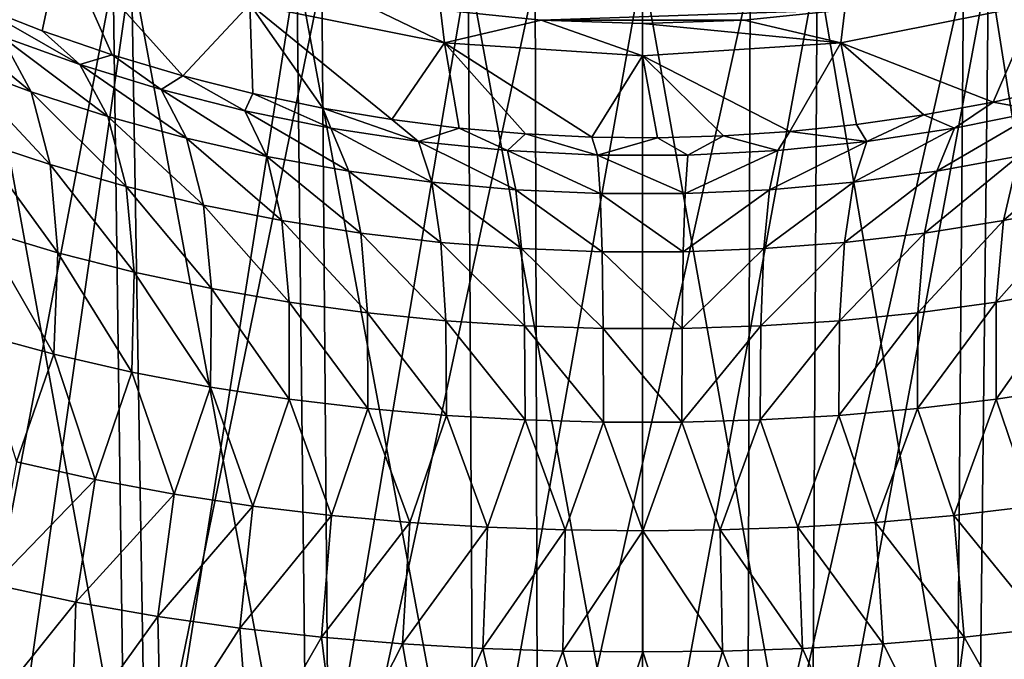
# Model space of a CAD drawing. Header units: metres. Extents: x 26 to 263, y -109 to 109.
# Tile 340 of 656: x 82.55 to 91.16, y -18.57 to -12.97. Entities that reach past the tile are written whole.
import ezdxf

# ---------------------------------------------------------------- set-up
doc = ezdxf.new("R2010")
doc.units = ezdxf.units.M
doc.layers.add('solid_500750', color=7, linetype='CONTINUOUS')

msp = doc.modelspace()

# ---------------------------------------------------------------- linework, layer by layer
at = {"layer": 'solid_500750'}
for points in [[(82.152359, -12.829875, 20.817604), (82.745239, -13.062869, 21.189754), (82.916656, -12.272273, 36.392689)], [(82.745239, -13.062869, 21.189754), (83.357666, -13.274066, 21.528053), (82.916656, -12.272273, 36.392689)], [(83.976578, -13.45828, 21.825958), (84.561996, -12.830791, 36.392689), (82.916656, -12.272273, 36.392689)], [(83.357666, -13.274066, 21.528053), (83.976578, -13.45828, 21.825958), (82.916656, -12.272273, 36.392689)], [(82.334297, -20.799227, 9.813283), (82.155273, -12.495015, 10.123365), (83.526642, -12.495015, 10.799648)], [(82.155273, -12.495015, -10.123365), (82.334297, -20.799227, -9.813283), (83.663658, -20.799227, -10.468851)], [(83.526642, -12.495015, -10.799648), (82.155273, -12.495015, -10.123365), (83.663658, -20.799227, -10.468851)], [(83.663658, -20.799227, 10.468851), (82.334297, -20.799227, 9.813283), (83.526642, -12.495015, 10.799648)], [(83.663658, -20.799227, 10.468851), (83.526642, -12.495015, 10.799648), (84.974548, -12.495015, 11.291147)], [(83.526642, -12.495015, -10.799648), (83.663658, -20.799227, -10.468851), (85.067215, -20.799227, -10.945294)], [(84.974548, -12.495015, -11.291147), (83.526642, -12.495015, -10.799648), (85.067215, -20.799227, -10.945294)], [(85.067215, -20.799227, 10.945294), (83.663658, -20.799227, 10.468851), (84.974548, -12.495015, 11.291147)], [(85.067215, -20.799227, 10.945294), (84.974548, -12.495015, 11.291147), (86.47422, -12.495015, 11.589451)], [(84.974548, -12.495015, -11.291147), (85.067215, -20.799227, -10.945294), (86.520958, -20.799227, -11.234461)], [(86.47422, -12.495015, -11.589451), (84.974548, -12.495015, -11.291147), (86.520958, -20.799227, -11.234461)], [(86.520958, -20.799227, 11.234461), (85.067215, -20.799227, 10.945294), (86.47422, -12.495015, 11.589451)], [(86.520958, -20.799227, 11.234461), (86.47422, -12.495015, 11.589451), (88, -12.495015, 11.689455)], [(86.47422, -12.495015, -11.589451), (86.520958, -20.799227, -11.234461), (88, -20.799227, -11.331403)], [(88, -12.495015, -11.689455), (86.47422, -12.495015, -11.589451), (88, -20.799227, -11.331403)], [(88, -20.799227, 11.331403), (86.520958, -20.799227, 11.234461), (88, -12.495015, 11.689455)], [(88, -20.799227, 11.331403), (88, -12.495015, 11.689455), (89.52578, -12.495015, 11.589451)], [(89.479042, -20.799227, 11.234461), (88, -20.799227, 11.331403), (89.52578, -12.495015, 11.589451)], [(88, -12.495015, -11.689455), (88, -20.799227, -11.331403), (89.479042, -20.799227, -11.234461)], [(89.52578, -12.495015, -11.589451), (88, -12.495015, -11.689455), (89.479042, -20.799227, -11.234461)], [(89.479042, -20.799227, 11.234461), (89.52578, -12.495015, 11.589451), (91.025452, -12.495015, 11.291147)], [(90.932785, -20.799227, 10.945294), (89.479042, -20.799227, 11.234461), (91.025452, -12.495015, 11.291147)], [(89.52578, -12.495015, -11.589451), (89.479042, -20.799227, -11.234461), (90.932785, -20.799227, -10.945294)], [(91.025452, -12.495015, -11.291147), (89.52578, -12.495015, -11.589451), (90.932785, -20.799227, -10.945294)], [(90.932785, -20.799227, 10.945294), (91.025452, -12.495015, 11.291147), (92.473358, -12.495015, 10.799648)], [(92.336342, -20.799227, 10.468851), (90.932785, -20.799227, 10.945294), (92.473358, -12.495015, 10.799648)], [(91.025452, -12.495015, -11.291147), (90.932785, -20.799227, -10.945294), (92.336342, -20.799227, -10.468851)], [(92.473358, -12.495015, -10.799648), (91.025452, -12.495015, -11.291147), (92.336342, -20.799227, -10.468851)], [(81.772285, -20.976826, -13.234562), (81.618538, -12.601707, -13.561304), (83.368538, -12.601707, -14.254178)], [(83.480125, -20.976826, -13.910743), (81.772285, -20.976826, -13.234562), (83.368538, -12.601707, -14.254178)], [(83.480125, -20.976826, -13.910743), (83.368538, -12.601707, -14.254178), (85.191582, -12.601707, -14.722257)], [(85.259247, -20.976826, -14.367542), (83.480125, -20.976826, -13.910743), (85.191582, -12.601707, -14.722257)], [(85.259247, -20.976826, -14.367542), (85.191582, -12.601707, -14.722257), (87.058914, -12.601707, -14.958156)], [(87.081589, -20.976826, -14.597758), (85.259247, -20.976826, -14.367542), (87.058914, -12.601707, -14.958156)], [(87.081589, -20.976826, -14.597758), (87.058914, -12.601707, -14.958156), (88.941086, -12.601707, -14.958156)], [(88.918411, -20.976826, -14.597758), (87.081589, -20.976826, -14.597758), (88.941086, -12.601707, -14.958156)], [(88.918411, -20.976826, -14.597758), (88.941086, -12.601707, -14.958156), (90.808418, -12.601707, -14.722257)], [(90.740753, -20.976826, -14.367542), (88.918411, -20.976826, -14.597758), (90.808418, -12.601707, -14.722257)], [(90.740753, -20.976826, -14.367542), (90.808418, -12.601707, -14.722257), (92.631462, -12.601707, -14.254178)], [(92.519875, -20.976826, -13.910743), (90.740753, -20.976826, -14.367542), (92.631462, -12.601707, -14.254178)], [(86.266167, -13.16977, 36.392689), (85.3554, -12.727568, 38), (84.561996, -12.830791, 36.392689)], [(86.266167, -13.16977, 36.392689), (86.231628, -12.879007, 38), (85.3554, -12.727568, 38)], [(82.649292, -13.599149, 18.461264), (82.386063, -13.1102, 19.590076), (81.722115, -12.835313, 19.107536)], [(81.997223, -13.357016, 17.996199), (82.649292, -13.599149, 18.461264), (81.722115, -12.835313, 19.107536)], [(83.074684, -13.35805, 20.028419), (82.745239, -13.062869, 21.189754), (82.152359, -12.829875, 20.817604)], [(82.386063, -13.1102, 19.590076), (83.074684, -13.35805, 20.028419), (82.152359, -12.829875, 20.817604)], [(83.976578, -13.45828, 21.825958), (84.590027, -13.613151, 22.07563), (84.561996, -12.830791, 36.392689)], [(85.805901, -13.84164, 22.44348), (86.266167, -13.16977, 36.392689), (84.561996, -12.830791, 36.392689)], [(85.201843, -13.741, 22.280357), (85.805901, -13.84164, 22.44348), (84.561996, -12.830791, 36.392689)], [(84.590027, -13.613151, 22.07563), (85.201843, -13.741, 22.280357), (84.561996, -12.830791, 36.392689)], [(91.438004, -12.830791, 36.392689), (89.768372, -12.879007, 38), (89.733833, -13.16977, 36.392689)], [(91.067101, -13.68808, 22.194721), (91.438004, -12.830791, 36.392689), (89.733833, -13.16977, 36.392689)], [(91.067101, -13.68808, 22.194721), (91.684196, -13.54733, 21.968466), (91.438004, -12.830791, 36.392689)], [(86.231628, -12.879007, 38), (87.111, -12.969375, 38), (89.768372, -12.879007, 38)], [(86.266167, -13.16977, 36.392689), (87.111, -12.969375, 38), (86.231628, -12.879007, 38)], [(87.111, -12.969375, 38), (88.889, -12.969375, 38), (89.768372, -12.879007, 38)], [(89.733833, -13.16977, 36.392689), (89.768372, -12.879007, 38), (88.889, -12.969375, 38)], [(88, -13.283412, 36.392689), (87.111, -12.969375, 38), (86.266167, -13.16977, 36.392689)], [(87.111, -12.969375, 38), (88, -12.999416, 38), (88.889, -12.969375, 38)], [(88, -13.283412, 36.392689), (88, -12.999416, 38), (87.111, -12.969375, 38)], [(89.733833, -13.16977, 36.392689), (88.889, -12.969375, 38), (88, -12.999416, 38)], [(89.733833, -13.16977, 36.392689), (88, -12.999416, 38), (88, -13.283412, 36.392689)], [(83.074684, -13.35805, 20.028419), (83.357666, -13.274066, 21.528053), (82.745239, -13.062869, 21.189754)], [(83.320129, -13.815104, 18.882526), (83.074684, -13.35805, 20.028419), (82.386063, -13.1102, 19.590076)], [(82.649292, -13.599149, 18.461264), (83.320129, -13.815104, 18.882526), (82.386063, -13.1102, 19.590076)], [(85.805901, -13.84164, 22.44348), (86.395546, -13.915916, 22.56473), (86.266167, -13.16977, 36.392689)], [(87.554131, -13.994444, 22.689909), (88, -13.283412, 36.392689), (86.266167, -13.16977, 36.392689)], [(86.975067, -13.96634, 22.645004), (87.554131, -13.994444, 22.689909), (86.266167, -13.16977, 36.392689)], [(86.395546, -13.915916, 22.56473), (86.975067, -13.96634, 22.645004), (86.266167, -13.16977, 36.392689)], [(89.287445, -13.946321, 22.61215), (89.733833, -13.16977, 36.392689), (88, -13.283412, 36.392689)], [(89.287445, -13.946321, 22.61215), (89.87059, -13.885274, 22.515055), (89.733833, -13.16977, 36.392689)], [(90.461288, -13.800142, 22.377588), (91.067101, -13.68808, 22.194721), (89.733833, -13.16977, 36.392689)], [(89.87059, -13.885274, 22.515055), (90.461288, -13.800142, 22.377588), (89.733833, -13.16977, 36.392689)], [(83.074684, -13.35805, 20.028419), (83.786552, -13.576571, 20.41761), (83.357666, -13.274066, 21.528053)], [(83.786552, -13.576571, 20.41761), (83.976578, -13.45828, 21.825958), (83.357666, -13.274066, 21.528053)], [(87.554131, -13.994444, 22.689909), (88.130264, -14.000394, 22.700296), (88, -13.283412, 36.392689)], [(88.705933, -13.984549, 22.674454), (89.287445, -13.946321, 22.61215), (88, -13.283412, 36.392689)], [(88.130264, -14.000394, 22.700296), (88.705933, -13.984549, 22.674454), (88, -13.283412, 36.392689)], [(82.816895, -14.235656, 17.387655), (82.649292, -13.599149, 18.461264), (81.997223, -13.357016, 17.996199)], [(82.166664, -14.019998, 16.938524), (82.816895, -14.235656, 17.387655), (81.997223, -13.357016, 17.996199)], [(84.008141, -14.003476, 19.255466), (83.786552, -13.576571, 20.41761), (83.074684, -13.35805, 20.028419)], [(83.320129, -13.815104, 18.882526), (84.008141, -14.003476, 19.255466), (83.074684, -13.35805, 20.028419)], [(83.786552, -13.576571, 20.41761), (84.519615, -13.763332, 20.752434), (83.976578, -13.45828, 21.825958)], [(84.519615, -13.763332, 20.752434), (84.590027, -13.613151, 22.07563), (83.976578, -13.45828, 21.825958)], [(83.480728, -14.425519, 17.793299), (83.320129, -13.815104, 18.882526), (82.649292, -13.599149, 18.461264)], [(82.816895, -14.235656, 17.387655), (83.480728, -14.425519, 17.793299), (82.649292, -13.599149, 18.461264)], [(84.711342, -14.162814, 19.575438), (84.519615, -13.763332, 20.752434), (83.786552, -13.576571, 20.41761)], [(84.008141, -14.003476, 19.255466), (84.711342, -14.162814, 19.575438), (83.786552, -13.576571, 20.41761)], [(91.480682, -13.763202, 20.752243), (91.684196, -13.54733, 21.968466), (91.067101, -13.68808, 22.194721)], [(84.519615, -13.763332, 20.752434), (85.271698, -13.915987, 21.027807), (84.590027, -13.613151, 22.07563)], [(85.271698, -13.915987, 21.027807), (85.201843, -13.741, 22.280357), (84.590027, -13.613151, 22.07563)], [(90.728653, -13.91595, 21.027719), (91.067101, -13.68808, 22.194721), (90.461288, -13.800142, 22.377588)], [(90.728653, -13.91595, 21.027719), (91.480682, -13.763202, 20.752243), (91.067101, -13.68808, 22.194721)], [(85.427818, -14.291772, 19.837955), (85.271698, -13.915987, 21.027807), (84.519615, -13.763332, 20.752434)], [(84.711342, -14.162814, 19.575438), (85.427818, -14.291772, 19.837955), (84.519615, -13.763332, 20.752434)], [(86.03936, -14.032645, 21.239223), (85.805901, -13.84164, 22.44348), (85.201843, -13.741, 22.280357)], [(85.271698, -13.915987, 21.027807), (86.03936, -14.032645, 21.239223), (85.201843, -13.741, 22.280357)], [(90.572487, -14.291749, 19.837866), (91.480682, -13.763202, 20.752243), (90.728653, -13.91595, 21.027719)], [(90.572487, -14.291749, 19.837866), (91.288925, -14.162693, 19.575289), (91.480682, -13.763202, 20.752243)], [(84.15641, -14.588975, 18.151339), (84.008141, -14.003476, 19.255466), (83.320129, -13.815104, 18.882526)], [(83.480728, -14.425519, 17.793299), (84.15641, -14.588975, 18.151339), (83.320129, -13.815104, 18.882526)], [(86.03936, -14.032645, 21.239223), (86.395546, -13.915916, 22.56473), (85.805901, -13.84164, 22.44348)], [(89.961075, -14.032614, 21.239151), (90.461288, -13.800142, 22.377588), (89.87059, -13.885274, 22.515055)], [(89.961075, -14.032614, 21.239151), (90.728653, -13.91595, 21.027719), (90.461288, -13.800142, 22.377588)], [(86.154892, -14.389527, 20.039022), (86.03936, -14.032645, 21.239223), (85.271698, -13.915987, 21.027807)], [(85.427818, -14.291772, 19.837955), (86.154892, -14.389527, 20.039022), (85.271698, -13.915987, 21.027807)], [(86.03936, -14.032645, 21.239223), (86.818756, -14.111434, 21.38257), (86.395546, -13.915916, 22.56473)], [(86.818756, -14.111434, 21.38257), (86.975067, -13.96634, 22.645004), (86.395546, -13.915916, 22.56473)], [(89.181572, -14.111358, 21.382467), (89.287445, -13.946321, 22.61215), (88.705933, -13.984549, 22.674454)], [(89.181572, -14.111358, 21.382467), (89.961075, -14.032614, 21.239151), (89.287445, -13.946321, 22.61215)], [(89.961075, -14.032614, 21.239151), (89.87059, -13.885274, 22.515055), (89.287445, -13.946321, 22.61215)], [(89.845482, -14.389511, 20.038958), (90.728653, -13.91595, 21.027719), (89.961075, -14.032614, 21.239151)], [(89.845482, -14.389511, 20.038958), (90.572487, -14.291749, 19.837866), (90.728653, -13.91595, 21.027719)], [(82.884048, -15.006226, 16.391893), (82.816895, -14.235656, 17.387655), (82.166664, -14.019998, 16.938524)], [(82.225319, -14.810155, 15.956713), (82.884048, -15.006226, 16.391893), (82.166664, -14.019998, 16.938524)], [(84.841965, -14.725456, 18.457666), (84.711342, -14.162814, 19.575438), (84.008141, -14.003476, 19.255466)], [(84.15641, -14.588975, 18.151339), (84.841965, -14.725456, 18.457666), (84.008141, -14.003476, 19.255466)], [(86.889763, -14.455118, 20.175142), (86.818756, -14.111434, 21.38257), (86.03936, -14.032645, 21.239223)], [(86.154892, -14.389527, 20.039022), (86.889763, -14.455118, 20.175142), (86.03936, -14.032645, 21.239223)], [(86.818756, -14.111434, 21.38257), (87.605568, -14.151119, 21.454969), (86.975067, -13.96634, 22.645004)], [(87.605568, -14.151119, 21.454969), (87.554131, -13.994444, 22.689909), (86.975067, -13.96634, 22.645004)], [(87.605568, -14.151119, 21.454969), (88.130264, -14.000394, 22.700296), (87.554131, -13.994444, 22.689909)], [(87.605568, -14.151119, 21.454969), (88.394814, -14.15118, 21.45503), (88.130264, -14.000394, 22.700296)], [(88.394814, -14.15118, 21.45503), (88.705933, -13.984549, 22.674454), (88.130264, -14.000394, 22.700296)], [(88.394814, -14.15118, 21.45503), (89.181572, -14.111358, 21.382467), (88.705933, -13.984549, 22.674454)], [(89.110527, -14.455045, 20.175066), (89.961075, -14.032614, 21.239151), (89.181572, -14.111358, 21.382467)], [(89.110527, -14.455045, 20.175066), (89.845482, -14.389511, 20.038958), (89.961075, -14.032614, 21.239151)], [(91.158302, -14.725339, 18.457552), (91.992226, -14.003435, 19.255327), (91.288925, -14.162693, 19.575289)], [(91.158302, -14.725339, 18.457552), (91.843918, -14.58896, 18.151209), (91.992226, -14.003435, 19.255327)], [(87.629501, -14.488011, 20.24383), (87.605568, -14.151119, 21.454969), (86.818756, -14.111434, 21.38257)], [(86.889763, -14.455118, 20.175142), (87.629501, -14.488011, 20.24383), (86.818756, -14.111434, 21.38257)], [(88.370827, -14.488078, 20.24386), (89.181572, -14.111358, 21.382467), (88.394814, -14.15118, 21.45503)], [(88.370827, -14.488078, 20.24386), (89.110527, -14.455045, 20.175066), (89.181572, -14.111358, 21.382467)], [(85.535675, -14.834521, 18.708357), (85.427818, -14.291772, 19.837955), (84.711342, -14.162814, 19.575438)], [(84.841965, -14.725456, 18.457666), (85.535675, -14.834521, 18.708357), (84.711342, -14.162814, 19.575438)], [(88.370827, -14.488078, 20.24386), (88.394814, -14.15118, 21.45503), (87.605568, -14.151119, 21.454969)], [(87.629501, -14.488011, 20.24383), (88.370827, -14.488078, 20.24386), (87.605568, -14.151119, 21.454969)], [(90.464607, -14.834509, 18.70826), (91.288925, -14.162693, 19.575289), (90.572487, -14.291749, 19.837866)], [(90.464607, -14.834509, 18.70826), (91.158302, -14.725339, 18.457552), (91.288925, -14.162693, 19.575289)], [(83.552055, -15.176375, 16.783802), (83.480728, -14.425519, 17.793299), (82.816895, -14.235656, 17.387655)], [(82.884048, -15.006226, 16.391893), (83.552055, -15.176375, 16.783802), (82.816895, -14.235656, 17.387655)], [(86.235535, -14.916325, 18.899887), (86.154892, -14.389527, 20.039022), (85.427818, -14.291772, 19.837955)], [(85.535675, -14.834521, 18.708357), (86.235535, -14.916325, 18.899887), (85.427818, -14.291772, 19.837955)], [(89.764801, -14.916321, 18.899824), (90.572487, -14.291749, 19.837866), (89.845482, -14.389511, 20.038958)], [(89.764801, -14.916321, 18.899824), (90.464607, -14.834509, 18.70826), (90.572487, -14.291749, 19.837866)], [(84.227402, -15.320676, 17.128689), (84.15641, -14.588975, 18.151339), (83.480728, -14.425519, 17.793299)], [(83.552055, -15.176375, 16.783802), (84.227402, -15.320676, 17.128689), (83.480728, -14.425519, 17.793299)], [(86.939667, -14.970736, 19.029341), (86.889763, -14.455118, 20.175142), (86.154892, -14.389527, 20.039022)], [(86.235535, -14.916325, 18.899887), (86.939667, -14.970736, 19.029341), (86.154892, -14.389527, 20.039022)], [(87.646385, -14.997859, 19.094601), (87.629501, -14.488011, 20.24383), (86.889763, -14.455118, 20.175142)], [(86.939667, -14.970736, 19.029341), (87.646385, -14.997859, 19.094601), (86.889763, -14.455118, 20.175142)], [(88.353912, -14.997931, 19.094601), (89.110527, -14.455045, 20.175066), (88.370827, -14.488078, 20.24386)], [(88.353912, -14.997931, 19.094601), (89.060608, -14.970662, 19.029289), (89.110527, -14.455045, 20.175066)], [(89.060608, -14.970662, 19.029289), (89.845482, -14.389511, 20.038958), (89.110527, -14.455045, 20.175066)], [(89.060608, -14.970662, 19.029289), (89.764801, -14.916321, 18.899824), (89.845482, -14.389511, 20.038958)], [(88.353912, -14.997931, 19.094601), (88.370827, -14.488078, 20.24386), (87.629501, -14.488011, 20.24383)], [(87.646385, -14.997859, 19.094601), (88.353912, -14.997931, 19.094601), (87.629501, -14.488011, 20.24383)], [(84.908081, -15.439338, 17.422926), (84.841965, -14.725456, 18.457666), (84.15641, -14.588975, 18.151339)], [(84.227402, -15.320676, 17.128689), (84.908081, -15.439338, 17.422926), (84.15641, -14.588975, 18.151339)], [(91.092171, -15.439222, 17.422848), (91.843918, -14.58896, 18.151209), (91.158302, -14.725339, 18.457552)], [(91.092171, -15.439222, 17.422848), (91.772888, -15.320684, 17.128571), (91.843918, -14.58896, 18.151209)], [(85.592529, -15.532712, 17.663107), (85.535675, -14.834521, 18.708357), (84.841965, -14.725456, 18.457666)], [(84.908081, -15.439338, 17.422926), (85.592529, -15.532712, 17.663107), (84.841965, -14.725456, 18.457666)], [(90.407722, -15.532707, 17.663008), (91.158302, -14.725339, 18.457552), (90.464607, -14.834509, 18.70826)], [(90.407722, -15.532707, 17.663008), (91.092171, -15.439222, 17.422848), (91.158302, -14.725339, 18.457552)], [(82.169884, -15.710361, 15.071318), (82.847542, -15.894254, 15.494945), (82.225319, -14.810155, 15.956713)], [(82.847542, -15.894254, 15.494945), (82.884048, -15.006226, 16.391893), (82.225319, -14.810155, 15.956713)], [(86.279274, -15.601822, 17.846146), (86.235535, -14.916325, 18.899887), (85.535675, -14.834521, 18.708357)], [(85.592529, -15.532712, 17.663107), (86.279274, -15.601822, 17.846146), (85.535675, -14.834521, 18.708357)], [(89.721016, -15.60183, 17.846085), (90.464607, -14.834509, 18.70826), (89.764801, -14.916321, 18.899824)], [(89.721016, -15.60183, 17.846085), (90.407722, -15.532707, 17.663008), (90.464607, -14.834509, 18.70826)], [(86.967239, -15.647281, 17.969648), (86.939667, -14.970736, 19.029341), (86.235535, -14.916325, 18.899887)], [(86.279274, -15.601822, 17.846146), (86.967239, -15.647281, 17.969648), (86.235535, -14.916325, 18.899887)], [(87.655785, -15.669766, 18.031853), (87.646385, -14.997859, 19.094601), (86.939667, -14.970736, 19.029341)], [(86.967239, -15.647281, 17.969648), (87.655785, -15.669766, 18.031853), (86.939667, -14.970736, 19.029341)], [(88.344475, -15.669846, 18.031822), (89.060608, -14.970662, 19.029289), (88.353912, -14.997931, 19.094601)], [(88.344475, -15.669846, 18.031822), (89.03302, -15.647205, 17.969624), (89.060608, -14.970662, 19.029289)], [(89.03302, -15.647205, 17.969624), (89.764801, -14.916321, 18.899824), (89.060608, -14.970662, 19.029289)], [(89.03302, -15.647205, 17.969624), (89.721016, -15.60183, 17.846085), (89.764801, -14.916321, 18.899824)], [(82.847542, -15.894254, 15.494945), (83.531082, -16.051561, 15.875392), (82.884048, -15.006226, 16.391893)], [(83.531082, -16.051561, 15.875392), (83.552055, -15.176375, 16.783802), (82.884048, -15.006226, 16.391893)], [(88.344475, -15.669846, 18.031822), (88.353912, -14.997931, 19.094601), (87.646385, -14.997859, 19.094601)], [(87.655785, -15.669766, 18.031853), (88.344475, -15.669846, 18.031822), (87.646385, -14.997859, 19.094601)], [(83.531082, -16.051561, 15.875392), (84.218376, -16.182924, 16.209225), (83.552055, -15.176375, 16.783802)], [(84.218376, -16.182924, 16.209225), (84.227402, -15.320676, 17.128689), (83.552055, -15.176375, 16.783802)], [(84.218376, -16.182924, 16.209225), (84.907326, -16.289207, 16.493244), (84.227402, -15.320676, 17.128689)], [(84.907326, -16.289207, 16.493244), (84.908081, -15.439338, 17.422926), (84.227402, -15.320676, 17.128689)], [(91.09288, -16.289099, 16.49321), (91.772888, -15.320684, 17.128571), (91.092171, -15.439222, 17.422848)], [(91.09288, -16.289099, 16.49321), (91.781845, -16.182961, 16.209135), (91.772888, -15.320684, 17.128571)], [(84.907326, -16.289207, 16.493244), (85.596451, -16.371433, 16.724501), (84.908081, -15.439338, 17.422926)], [(85.596451, -16.371433, 16.724501), (85.592529, -15.532712, 17.663107), (84.908081, -15.439338, 17.422926)], [(90.403748, -16.371439, 16.724409), (91.092171, -15.439222, 17.422848), (90.407722, -15.532707, 17.663008)], [(90.403748, -16.371439, 16.724409), (91.09288, -16.289099, 16.49321), (91.092171, -15.439222, 17.422848)], [(86.284676, -16.431377, 16.900295), (86.279274, -15.601822, 17.846146), (85.592529, -15.532712, 17.663107)], [(85.596451, -16.371433, 16.724501), (86.284676, -16.431377, 16.900295), (85.592529, -15.532712, 17.663107)], [(89.715538, -16.431398, 16.900244), (90.407722, -15.532707, 17.663008), (89.721016, -15.60183, 17.846085)], [(89.715538, -16.431398, 16.900244), (90.403748, -16.371439, 16.724409), (90.407722, -15.532707, 17.663008)], [(86.971581, -16.470297, 17.018711), (86.967239, -15.647281, 17.969648), (86.279274, -15.601822, 17.846146)], [(86.284676, -16.431377, 16.900295), (86.971581, -16.470297, 17.018711), (86.279274, -15.601822, 17.846146)], [(87.657402, -16.48937, 17.078297), (87.655785, -15.669766, 18.031853), (86.967239, -15.647281, 17.969648)], [(86.971581, -16.470297, 17.018711), (87.657402, -16.48937, 17.078297), (86.967239, -15.647281, 17.969648)], [(88.342796, -16.489456, 17.078243), (88.344475, -15.669846, 18.031822), (87.655785, -15.669766, 18.031853)], [(87.657402, -16.48937, 17.078297), (88.342796, -16.489456, 17.078243), (87.655785, -15.669766, 18.031853)], [(88.342796, -16.489456, 17.078243), (89.03302, -15.647205, 17.969624), (88.344475, -15.669846, 18.031822)], [(88.342796, -16.489456, 17.078243), (89.028625, -16.470221, 17.018713), (89.03302, -15.647205, 17.969624)], [(89.028625, -16.470221, 17.018713), (89.721016, -15.60183, 17.846085), (89.03302, -15.647205, 17.969624)], [(89.028625, -16.470221, 17.018713), (89.715538, -16.431398, 16.900244), (89.721016, -15.60183, 17.846085)], [(82.521004, -16.836151, 14.611473), (82.847542, -15.894254, 15.494945), (82.169884, -15.710361, 15.071318)], [(82.521004, -16.836151, 14.611473), (83.20948, -16.99073, 14.983854), (82.847542, -15.894254, 15.494945)], [(83.20948, -16.99073, 14.983854), (83.531082, -16.051561, 15.875392), (82.847542, -15.894254, 15.494945)], [(83.20948, -16.99073, 14.983854), (83.899712, -17.119808, 15.313409), (83.531082, -16.051561, 15.875392)], [(83.899712, -17.119808, 15.313409), (84.218376, -16.182924, 16.209225), (83.531082, -16.051561, 15.875392)], [(83.899712, -17.119808, 15.313409), (84.589539, -17.224619, 15.597432), (84.218376, -16.182924, 16.209225)], [(84.589539, -17.224619, 15.597432), (84.907326, -16.289207, 16.493244), (84.218376, -16.182924, 16.209225)], [(91.410637, -17.224575, 15.597424), (91.781845, -16.182961, 16.209135), (91.09288, -16.289099, 16.49321)], [(84.589539, -17.224619, 15.597432), (85.277367, -17.306467, 15.833539), (84.907326, -16.289207, 16.493244)], [(85.277367, -17.306467, 15.833539), (85.596451, -16.371433, 16.724501), (84.907326, -16.289207, 16.493244)], [(90.722786, -17.306395, 15.833498), (91.09288, -16.289099, 16.49321), (90.403748, -16.371439, 16.724409)], [(90.722786, -17.306395, 15.833498), (91.410637, -17.224575, 15.597424), (91.09288, -16.289099, 16.49321)], [(85.277367, -17.306467, 15.833539), (85.962234, -17.36729, 16.019457), (85.596451, -16.371433, 16.724501)], [(85.962234, -17.36729, 16.019457), (86.284676, -16.431377, 16.900295), (85.596451, -16.371433, 16.724501)], [(85.962234, -17.36729, 16.019457), (86.643852, -17.409136, 16.153446), (86.284676, -16.431377, 16.900295)], [(86.643852, -17.409136, 16.153446), (86.971581, -16.470297, 17.018711), (86.284676, -16.431377, 16.900295)], [(89.356316, -17.409035, 16.153488), (89.715538, -16.431398, 16.900244), (89.028625, -16.470221, 17.018713)], [(89.356316, -17.409035, 16.153488), (90.037926, -17.367374, 16.019358), (89.715538, -16.431398, 16.900244)], [(90.037926, -17.367374, 16.019358), (90.403748, -16.371439, 16.724409), (89.715538, -16.431398, 16.900244)], [(90.037926, -17.367374, 16.019358), (90.722786, -17.306395, 15.833498), (90.403748, -16.371439, 16.724409)], [(86.643852, -17.409136, 16.153446), (87.322731, -17.433294, 16.234461), (86.971581, -16.470297, 17.018711)], [(87.322731, -17.433294, 16.234461), (87.657402, -16.48937, 17.078297), (86.971581, -16.470297, 17.018711)], [(87.322731, -17.433294, 16.234461), (88.000069, -17.441326, 16.261461), (87.657402, -16.48937, 17.078297)], [(88.000069, -17.441326, 16.261461), (88.342796, -16.489456, 17.078243), (87.657402, -16.48937, 17.078297)], [(88.000069, -17.441326, 16.261461), (88.677422, -17.433331, 16.234415), (88.342796, -16.489456, 17.078243)], [(88.677422, -17.433331, 16.234415), (89.028625, -16.470221, 17.018713), (88.342796, -16.489456, 17.078243)], [(88.677422, -17.433331, 16.234415), (89.356316, -17.409035, 16.153488), (89.028625, -16.470221, 17.018713)], [(82.321144, -17.910721, 13.997941), (83.20948, -16.99073, 14.983854), (82.521004, -16.836151, 14.611473)], [(82.321144, -17.910721, 13.997941), (83.039864, -18.064224, 14.357969), (83.20948, -16.99073, 14.983854)], [(83.039864, -18.064224, 14.357969), (83.899712, -17.119808, 15.313409), (83.20948, -16.99073, 14.983854)], [(83.039864, -18.064224, 14.357969), (83.758797, -18.19136, 14.675755), (83.899712, -17.119808, 15.313409)], [(83.758797, -18.19136, 14.675755), (84.589539, -17.224619, 15.597432), (83.899712, -17.119808, 15.313409)], [(83.758797, -18.19136, 14.675755), (84.475677, -18.293669, 14.948926), (84.589539, -17.224619, 15.597432)], [(84.475677, -18.293669, 14.948926), (85.277367, -17.306467, 15.833539), (84.589539, -17.224619, 15.597432)], [(91.524864, -18.293577, 14.948808), (91.410637, -17.224575, 15.597424), (90.722786, -17.306395, 15.833498)], [(84.475677, -18.293669, 14.948926), (85.188873, -18.372763, 15.175467), (85.277367, -17.306467, 15.833539)], [(85.188873, -18.372763, 15.175467), (85.962234, -17.36729, 16.019457), (85.277367, -17.306467, 15.833539)], [(90.811646, -18.372656, 15.175329), (90.722786, -17.306395, 15.833498), (90.037926, -17.367374, 16.019358)], [(90.811646, -18.372656, 15.175329), (91.524864, -18.293577, 14.948808), (90.722786, -17.306395, 15.833498)], [(85.188873, -18.372763, 15.175467), (85.897537, -18.430956, 15.353437), (85.962234, -17.36729, 16.019457)], [(85.897537, -18.430956, 15.353437), (86.643852, -17.409136, 16.153446), (85.962234, -17.36729, 16.019457)], [(90.102974, -18.431025, 15.353249), (90.037926, -17.367374, 16.019358), (89.356316, -17.409035, 16.153488)], [(90.102974, -18.431025, 15.353249), (90.811646, -18.372656, 15.175329), (90.037926, -17.367374, 16.019358)], [(85.897537, -18.430956, 15.353437), (86.601616, -18.470634, 15.481432), (86.643852, -17.409136, 16.153446)], [(86.601616, -18.470634, 15.481432), (87.322731, -17.433294, 16.234461), (86.643852, -17.409136, 16.153446)], [(86.601616, -18.470634, 15.481432), (87.301964, -18.493351, 15.55875), (87.322731, -17.433294, 16.234461)], [(87.301964, -18.493351, 15.55875), (88.000069, -17.441326, 16.261461), (87.322731, -17.433294, 16.234461)], [(87.301964, -18.493351, 15.55875), (88.000244, -18.500887, 15.584461), (88.000069, -17.441326, 16.261461)], [(88.698547, -18.493383, 15.558668), (88.677422, -17.433331, 16.234415), (88.000069, -17.441326, 16.261461)], [(88.000244, -18.500887, 15.584461), (88.698547, -18.493383, 15.558668), (88.000069, -17.441326, 16.261461)], [(89.398911, -18.47051, 15.481443), (89.356316, -17.409035, 16.153488), (88.677422, -17.433331, 16.234415)], [(88.698547, -18.493383, 15.558668), (89.398911, -18.47051, 15.481443), (88.677422, -17.433331, 16.234415)], [(89.398911, -18.47051, 15.481443), (90.102974, -18.431025, 15.353249), (89.356316, -17.409035, 16.153488)], [(82.223099, -19.081602, 13.626667), (83.039864, -18.064224, 14.357969), (82.321144, -17.910721, 13.997941)], [(82.223099, -19.081602, 13.626667), (83.004738, -19.238194, 13.976545), (83.039864, -18.064224, 14.357969)], [(83.004738, -19.238194, 13.976545), (83.758797, -18.19136, 14.675755), (83.039864, -18.064224, 14.357969)], [(83.004738, -19.238194, 13.976545), (83.785309, -19.365799, 14.281254), (83.758797, -18.19136, 14.675755)], [(83.785309, -19.365799, 14.281254), (84.475677, -18.293669, 14.948926), (83.758797, -18.19136, 14.675755)], [(83.785309, -19.365799, 14.281254), (84.562378, -19.466309, 14.538626), (84.475677, -18.293669, 14.948926)], [(84.562378, -19.466309, 14.538626), (85.188873, -18.372763, 15.175467), (84.475677, -18.293669, 14.948926)], [(91.432602, -19.466772, 14.540225), (91.524864, -18.293577, 14.948808), (90.811646, -18.372656, 15.175329)], [(84.562378, -19.466309, 14.538626), (85.334396, -19.541819, 14.746813), (85.188873, -18.372763, 15.175467)], [(85.334396, -19.541819, 14.746813), (85.897537, -18.430956, 15.353437), (85.188873, -18.372763, 15.175467)], [(85.334396, -19.541819, 14.746813), (86.100754, -19.59539, 14.904055), (85.897537, -18.430956, 15.353437)], [(86.100754, -19.59539, 14.904055), (86.601616, -18.470634, 15.481432), (85.897537, -18.430956, 15.353437)], [(89.894287, -19.595718, 14.904887), (90.102974, -18.431025, 15.353249), (89.398911, -18.47051, 15.481443)], [(89.894287, -19.595718, 14.904887), (90.660606, -19.542265, 14.747944), (90.102974, -18.431025, 15.353249)], [(90.660606, -19.542265, 14.747944), (90.811646, -18.372656, 15.175329), (90.102974, -18.431025, 15.353249)], [(90.660606, -19.542265, 14.747944), (91.432602, -19.466772, 14.540225), (90.811646, -18.372656, 15.175329)], [(86.100754, -19.59539, 14.904055), (86.861916, -19.629347, 15.009545), (86.601616, -18.470634, 15.481432)], [(86.861916, -19.629347, 15.009545), (87.301964, -18.493351, 15.55875), (86.601616, -18.470634, 15.481432)], [(86.861916, -19.629347, 15.009545), (87.619431, -19.645714, 15.062581), (87.301964, -18.493351, 15.55875)], [(87.619431, -19.645714, 15.062581), (88.000244, -18.500887, 15.584461), (87.301964, -18.493351, 15.55875)], [(87.619431, -19.645714, 15.062581), (88.375648, -19.645876, 15.062646), (88.000244, -18.500887, 15.584461)], [(88.375648, -19.645876, 15.062646), (88.698547, -18.493383, 15.558668), (88.000244, -18.500887, 15.584461)], [(88.375648, -19.645876, 15.062646), (89.133163, -19.629423, 15.010129), (88.698547, -18.493383, 15.558668)], [(89.133163, -19.629423, 15.010129), (89.398911, -18.47051, 15.481443), (88.698547, -18.493383, 15.558668)], [(89.133163, -19.629423, 15.010129), (89.894287, -19.595718, 14.904887), (89.398911, -18.47051, 15.481443)]]:
    msp.add_3dface(points, dxfattribs=at)

doc.saveas('drawing.dxf')
